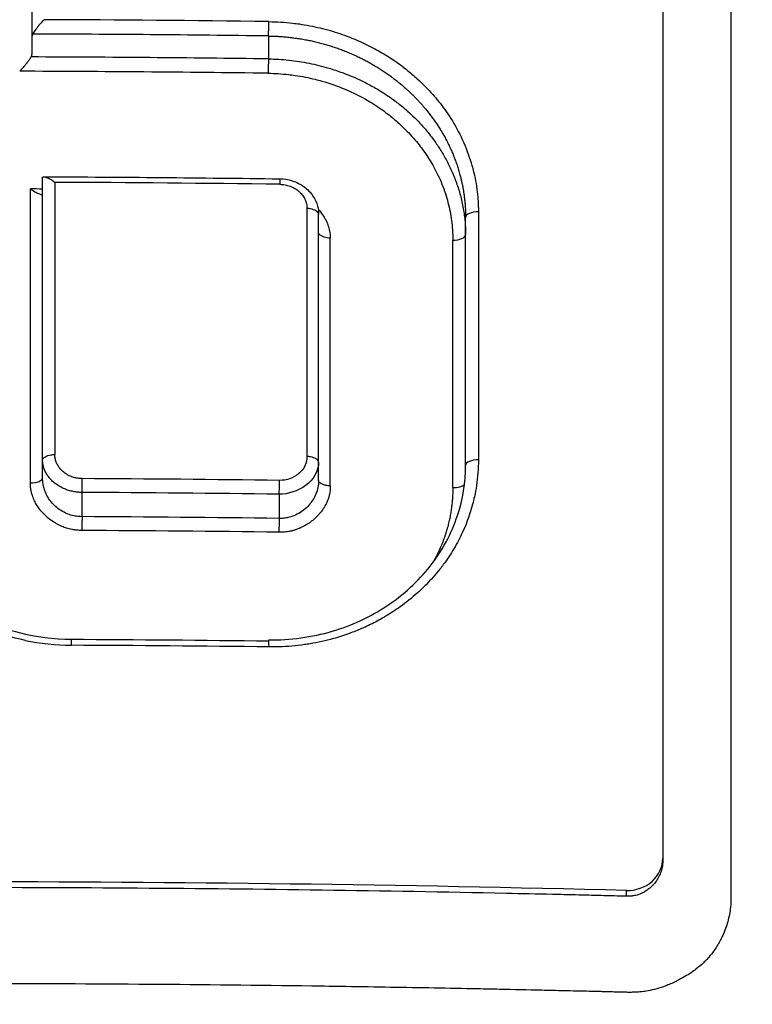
# Model space of a CAD drawing. Header units: millimetres. Extents: x 0 to 4378, y 0 to 2376.
# Tile 617 of 656: x 2252 to 2258, y 1776 to 1784. Entities that reach past the tile are written whole.
import ezdxf

# ---------------------------------------------------------------- set-up
doc = ezdxf.new("R2010")
doc.units = ezdxf.units.MM
doc.header["$LTSCALE"] = 0.2

# ---------------------------------------------------------------- blocks, each defined once
blk = doc.blocks.new('A$C1d6742d2')
for p, q in [((5.8641, 1287.0597), (5.8641, 1277.1103)), ((0.6545, 1285.3494), (0.6545, 1283.9159)), ((0.6545, 1283.9159), (0.6545, 1283.7698)), ((2.6082, 1283.9213), (2.6082, 1283.7321)), ((0.7431, 1280.2765), (0.7431, 1282.7534)), ((3.0223, 1280.2522), (3.0223, 1282.4522)), ((4.2361, 1280.3798), (4.2361, 1282.4235)), ((3.0223, 1282.2979), (3.0223, 1282.2979)), ((4.2361, 1280.3798), (4.2361, 1280.3797)), ((1.0687, 1279.9551), (1.0687, 1280.155)), ((2.6968, 1280.1403), (2.6968, 1279.9404)), ((5.5641, 1276.8231), (5.5641, 1276.8706))]:
    blk.add_line(p, q)
for centre, major_axis, ratio, start_param, end_param in [((-0.0088, 1256.4674), (74.1038, 0.0001), 0.372312, 1.535446, 1.560481), ((2.6068, 1283.992), (-0.0013, -0.1), 0.032768, 0.785866, 2.071688), ((0.7615, 1283.9379), (-0.1056, -0.032), 0.534845, 5.774669, 6.112165), ((-0.0079, 1256.2933), (74.0543, 0), 0.373311, 1.535463, 1.561766), ((0.5506, 1283.7475), (-0.1024, -0.0328), 0.539328, 2.617605, 2.960105), ((-0.0074, 1256.104), (74.0003, 0.0001), 0.373584, 1.535443, 1.561938), ((2.6095, 1283.6614), (-0.0013, -0.1), 0.032736, 3.927458, 5.210002), ((-0.0066, 1255.929), (73.9544, 0), 0.374581, 1.535461, 1.563219), ((-0.0076, 1254.5718), (75.7133, 0.0002), 0.371713, 1.535003, 1.559544), ((0.8515, 1244.9722), (-0.0023, 81.489), 0.000086, 1.089253, 1.120097), ((0.6365, 1244.9656), (0.0019, 81.1094), 0.000068, 5.162219, 5.195712), ((-0.0063, 1254.4647), (75.1492, -0.0001), 0.375192, 1.560824, 1.562166), ((2.9457, 1245.0696), (0.0058, -81.126), 0.000235, 4.232855, 4.26109), ((4.3361, 1282.4235), (-0.1, 0), 0.46206, 4.655751, 6.283185), ((4.3629, 1245.1523), (0.0055, -80.7617), 0.000261, 4.232064, 4.260427), ((4.1361, 1282.2832), (0.1, 0), 0.461303, 4.658209, 6.283185), ((3.0981, 1245.0835), (-0.0059, -80.6733), 0.000244, 2.021281, 2.049611), ((4.1093, 1245.1428), (-0.0057, -80.4119), 0.000263, 2.021837, 2.050262), ((4.3361, 1280.3798), (-0.1, 0), 0.436724, 4.657047, 6.283185), ((0.6431, 1280.2765), (0.1, 0), 0.434803, 4.704098, 6.283185), ((1.0687, 1280.2175), (0.0005, 0.0787), 0.008619, 3.794049, 5.426652), ((-0.0056, 1251.1238), (78.2616, 0.0001), 0.372443, 1.536233, 1.557058), ((2.6968, 1280.2039), (-0.0012, -0.0789), 0.021575, 0.634828, 2.264639), ((4.1361, 1280.238), (-0.1, 0), 0.4359, 1.517876, 2.695), ((-0.0056, 1250.9592), (-78.2391, 0), 0.373196, 4.677843, 4.698658), ((1.0687, 1279.8914), (-0.0005, -0.0789), 0.008576, 3.771827, 5.397794), ((-0.0053, 1250.7571), (-78.1375, -0.0001), 0.37371, 4.677801, 4.698644), ((-0.0053, 1250.5937), (-78.1146, -0.0001), 0.374455, 4.677817, 4.69865), ((1.3073, 1280.8846), (-1.5734, -1.4701), 0.853044, 0.537943, 0.735368), ((-0.0037, 1249.332), (-79.4616, -0.0001), 0.372056, 4.679455, 4.699986), ((2.6094, 1278.8386), (0.0012, 0.1), 0.030545, 6.283183, 6.379077), ((2.6094, 1278.8386), (0.0012, 0.1), 0.030545, 5.142209, 6.283183), ((5.5641, 1277.1461), (-0.2969, 0.0473), 0.914365, 1.715369, 3.286166)]:
    blk.add_ellipse(centre, major_axis=major_axis, ratio=ratio, start_param=start_param, end_param=end_param)
for points, knots in [([(3.0676, 1298.4033), (4.4387, 1298.2474), (5.8085, 1297.9912), (8.4702, 1297.3241), (9.7827, 1296.9114), (13.6436, 1295.4279), (16.0805, 1294.136), (19.809, 1291.5328), (21.2015, 1290.3803), (22.6561, 1288.9587), (22.8205, 1288.7946), (24.2406, 1287.3459), (25.3846, 1285.9654), (27.1646, 1283.4047), (27.8554, 1282.2652), (28.9278, 1280.2102), (29.343, 1279.3132), (30.2659, 1277.0436), (30.7224, 1275.648), (31.1657, 1273.8764), (31.2476, 1273.5228), (31.4377, 1272.6302), (31.5366, 1272.0919), (31.7033, 1271.0577), (31.7794, 1270.5138), (31.8395, 1269.9757)], [0.000007, 0.000007, 0.000007, 0.000007, 0.414147, 0.414147, 0.825596, 0.825596, 1.635283, 1.635283, 2.172697, 2.172697, 2.241989, 2.241989, 2.778153, 2.778153, 3.175709, 3.175709, 3.471349, 3.471349, 3.90974, 3.90974, 4.0185, 4.0185, 4.183321, 4.183321, 4.345382, 4.345382, 4.345382, 4.345382]), ([(3.0676, 1295.6263), (3.6683, 1295.5622), (4.2645, 1295.4798), (5.4527, 1295.2776), (6.0434, 1295.1582), (7.8025, 1294.745), (8.9555, 1294.3968), (10.4009, 1293.8614), (10.7198, 1293.7368), (11.3987, 1293.4575), (11.7573, 1293.3013), (14.9563, 1291.83), (17.5555, 1290.0723), (20.0861, 1287.6572), (20.3724, 1287.3714), (20.8056, 1286.9191), (20.9514, 1286.7635), (21.3863, 1286.2885), (21.6674, 1285.9653), (22.0779, 1285.4706), (22.2135, 1285.3031), (22.6156, 1284.7944), (22.8754, 1284.4491), (23.3797, 1283.7433), (23.6234, 1283.384), (24.3338, 1282.279), (24.7719, 1281.5167), (25.5661, 1279.9596), (25.9226, 1279.1651), (26.3899, 1277.9657), (26.5321, 1277.5726), (26.9431, 1276.3454), (27.1799, 1275.4987), (27.5607, 1273.803), (27.7053, 1272.9587), (28.2103, 1268.7278), (27.9319, 1265.2748), (26.6844, 1260.9575), (26.325, 1259.9529), (25.2759, 1257.5022), (24.5094, 1256.0826), (23.1725, 1254.0682), (22.6959, 1253.4162), (21.6842, 1252.1561), (21.1468, 1251.5448), (20.5833, 1250.9616)], [0.000007, 0.000007, 0.000007, 0.000007, 0.181296, 0.181296, 0.36259, 0.36259, 0.725449, 0.725449, 0.829256, 0.829256, 0.94777, 0.94777, 1.897123, 1.897123, 2.023549, 2.023549, 2.087146, 2.087146, 2.219428, 2.219428, 2.286205, 2.286205, 2.420452, 2.420452, 2.555207, 2.555207, 2.82874, 2.82874, 3.100813, 3.100813, 3.232046, 3.232046, 3.509604, 3.509604, 3.78222, 3.78222, 4.864201, 4.864201, 5.199734, 5.199734, 5.702448, 5.702448, 5.953638, 5.953638, 6.20439, 6.20439, 6.20439, 6.20439]), ([(20.2547, 1251.2655), (21.0104, 1252.1125), (22.1924, 1253.5474), (24.1886, 1256.9843), (24.9002, 1258.5672), (26.5903, 1263.6897), (26.8306, 1267.0605), (26.4223, 1271.6089), (26.1116, 1273.2132), (25.4006, 1275.5656), (25.1244, 1276.3367), (23.5524, 1280.1159), (21.6857, 1282.8787), (17.0097, 1287.5415), (14.2528, 1289.4204), (9.8987, 1291.3593), (8.5437, 1291.842), (6.0427, 1292.5259), (4.9142, 1292.7621), (2.9683, 1293.0494), (2.1499, 1293.1348), (0.8961, 1293.2056), (0.4546, 1293.2188), (0.0094, 1293.2189)], [-5.832325, -5.832325, -5.832325, -5.832325, -5.274421, -5.274421, -4.846437, -4.846437, -3.928454, -3.928454, -3.418934, -3.418934, -3.165574, -3.165574, -2.150485, -2.150485, -1.152487, -1.152487, -0.72343, -0.72343, -0.378701, -0.378701, -0.13356, -0.13356, -0.000001, -0.000001, -0.000001, -0.000001]), ([(6.4257, 1286.7819), (6.4263, 1286.7722), (6.4266, 1286.7632), (6.427, 1286.7502), (6.4271, 1286.7456), (6.4272, 1286.7349), (6.4273, 1286.7273), (6.4272, 1286.7107), (6.4271, 1286.7017), (6.4269, 1286.682), (6.4268, 1286.6712), (6.4268, 1286.6534), (6.4268, 1286.6468), (6.427, 1286.6192), (6.4271, 1286.5972), (6.4272, 1286.5459), (6.4271, 1286.5164), (6.427, 1286.4782), (6.427, 1286.4681), (6.427, 1286.4549), (6.427, 1286.4515), (6.4271, 1286.3762), (6.4271, 1286.3021), (6.4271, 1286.2041), (6.4271, 1286.179), (6.4271, 1286.1344), (6.4271, 1286.1143), (6.4271, 1286.0174), (6.4271, 1285.9381), (6.4271, 1285.7793), (6.4271, 1285.6997), (6.4271, 1285.6041), (6.4271, 1285.584), (6.4271, 1285.2983), (6.4271, 1285.0235), (6.4272, 1284.7021), (6.4272, 1284.6641), (6.4272, 1284.5578), (6.4272, 1284.4892), (6.4272, 1284.2211), (6.4272, 1284.0179), (6.4272, 1283.7429), (6.4272, 1283.6711), (6.4272, 1283.5235), (6.4271, 1283.4478), (6.4271, 1283.3037), (6.4271, 1283.2354), (6.4271, 1283.0845), (6.4271, 1282.993), (6.4272, 1282.7485), (6.4272, 1282.5939), (6.4272, 1282.2764), (6.4272, 1282.1132), (6.4273, 1281.845), (6.4273, 1281.7416), (6.4273, 1281.4744), (6.4273, 1281.309), (6.4273, 1281.0507), (6.4273, 1280.9594), (6.4273, 1280.7084), (6.4273, 1280.547), (6.4273, 1280.3708), (6.4273, 1280.3579), (6.4273, 1280.1418), (6.4273, 1279.9355), (6.4273, 1279.6799), (6.4273, 1279.6338), (6.4273, 1279.408), (6.4272, 1279.2261), (6.4272, 1278.9996), (6.4272, 1278.9575), (6.4272, 1278.8372), (6.4272, 1278.7552), (6.4272, 1278.5888), (6.4272, 1278.5043), (6.4272, 1278.3524), (6.4272, 1278.2842), (6.4272, 1278.0591), (6.4272, 1277.8938), (6.4272, 1277.5627), (6.4272, 1277.397), (6.4272, 1277.1762), (6.4272, 1277.1208), (6.4272, 1277.0275), (6.4272, 1276.9895), (6.4272, 1276.9343), (6.4272, 1276.917), (6.4272, 1276.8721), (6.4272, 1276.8445), (6.4274, 1276.7892), (6.4262, 1276.7616), (6.4192, 1276.6933), (6.4117, 1276.6528), (6.3904, 1276.5747), (6.3768, 1276.5369), (6.3544, 1276.4876), (6.3484, 1276.4753), (6.3347, 1276.4491), (6.3269, 1276.4353), (6.3188, 1276.4219)], [0.1547889, 0.1547889, 0.1547889, 0.1547889, 0.1556926, 0.1556926, 0.15625, 0.15625, 0.1571294, 0.1571294, 0.157985, 0.157985, 0.1588842, 0.1588842, 0.1593979, 0.1593979, 0.1609748, 0.1609748, 0.16303, 0.16303, 0.1637965, 0.1637965, 0.1640625, 0.1640625, 0.1698619, 0.1698619, 0.171875, 0.171875, 0.1734917, 0.1734917, 0.17959, 0.17959, 0.1858108, 0.1858108, 0.1875, 0.1875, 0.2102807, 0.2102807, 0.213324, 0.213324, 0.21875, 0.21875, 0.234375, 0.234375, 0.2394535, 0.2394535, 0.2447268, 0.2447268, 0.25, 0.25, 0.2579257, 0.2579257, 0.271009, 0.271009, 0.2844034, 0.2844034, 0.2926672, 0.2926672, 0.3055371, 0.3055371, 0.3125, 0.3125, 0.3245564, 0.3245564, 0.3255033, 0.3255033, 0.3404729, 0.3404729, 0.34375, 0.34375, 0.3564771, 0.3564771, 0.359375, 0.359375, 0.3647332, 0.3647332, 0.3702121, 0.3702121, 0.375, 0.375, 0.3873006, 0.3873006, 0.3994031, 0.3994031, 0.40346, 0.40346, 0.40625, 0.40625, 0.4075224, 0.4075224, 0.409563, 0.409563, 0.4116065, 0.4116065, 0.4146444, 0.4146444, 0.4175924, 0.4175924, 0.4185939, 0.4185939, 0.4197379, 0.4197379, 0.4197379, 0.4197379]), ([(0.7556, 1284.0557), (0.7536, 1284.0538), (0.7517, 1284.0519), (0.7373, 1284.0378), (0.7247, 1284.0239), (0.7021, 1283.9968), (0.6913, 1283.9829), (0.6776, 1283.9637), (0.6734, 1283.9576), (0.6664, 1283.9468), (0.6634, 1283.9419), (0.6609, 1283.9374)], [-0.01576427, -0.01576427, -0.01576427, -0.01576427, -0.0149023, -0.0149023, -0.00948324, -0.00948324, -0.00441114, -0.00441114, -0.00209553, -0.00209553, -0.00007684, -0.00007684, -0.00007684, -0.00007684]), ([(2.6103, 1284.04), (2.6769, 1284.0391), (2.7435, 1284.0349), (2.8276, 1284.0252), (2.8456, 1284.0229), (2.8922, 1284.0162), (2.9207, 1284.0115), (3.0062, 1283.9952), (3.0628, 1283.9817), (3.1714, 1283.9503), (3.2235, 1283.9327), (3.3363, 1283.8893), (3.3965, 1283.8625), (3.4957, 1283.8117), (3.5357, 1283.7892), (3.5795, 1283.7623), (3.5844, 1283.7593), (3.6444, 1283.7217), (3.6973, 1283.6842), (3.7631, 1283.6319), (3.7784, 1283.6193), (3.8081, 1283.5941), (3.8225, 1283.5814), (3.8761, 1283.5326), (3.9136, 1283.4951), (3.9857, 1283.416), (4.0201, 1283.3742), (4.0686, 1283.3085), (4.0846, 1283.2857), (4.1367, 1283.2065), (4.1695, 1283.1485), (4.2027, 1283.0799), (4.207, 1283.0707), (4.2392, 1283.0006), (4.2629, 1282.9382), (4.2867, 1282.8594), (4.2911, 1282.8439), (4.3003, 1282.8092), (4.305, 1282.79), (4.3223, 1282.7113), (4.3314, 1282.6512), (4.34, 1282.5505), (4.3417, 1282.51), (4.3417, 1282.4696)], [0, 0, 0, 0, 0.073254, 0.073254, 0.093194, 0.093194, 0.125, 0.125, 0.189042, 0.189042, 0.25, 0.25, 0.323419, 0.323419, 0.375001, 0.375001, 0.38152, 0.38152, 0.455164, 0.455164, 0.477845, 0.477845, 0.5, 0.5, 0.56152, 0.56152, 0.625001, 0.625001, 0.658058, 0.658058, 0.737761, 0.737761, 0.75, 0.75, 0.831034, 0.831034, 0.850773, 0.850773, 0.875, 0.875, 0.949878, 0.949878, 1, 1, 1, 1]), ([(0.6481, 1283.7482), (0.6443, 1283.7414), (0.639, 1283.7336), (0.6325, 1283.7248), (0.6279, 1283.7186), (0.6229, 1283.7121), (0.6178, 1283.7055), (0.6142, 1283.701), (0.6105, 1283.6964), (0.6068, 1283.6919), (0.6008, 1283.6846), (0.5946, 1283.6772), (0.5884, 1283.6699), (0.579, 1283.6588), (0.5696, 1283.6479), (0.5604, 1283.6375), (0.5581, 1283.635), (0.5559, 1283.6326), (0.5537, 1283.6302)], [-0.01517213, -0.01517213, -0.01517213, -0.01517213, -0.0115598, -0.0115598, -0.0115598, -0.00901134, -0.00901134, -0.00901134, -0.00723726, -0.00723726, -0.00723726, -0.00437063, -0.00437063, -0.00437063, 0, 0, 0, 0.00105534, 0.00105534, 0.00105534, 0.00105534]), ([(2.6082, 1283.7321), (2.6644, 1283.7314), (2.7206, 1283.728), (2.8328, 1283.7161), (2.8886, 1283.7075), (2.9984, 1283.6855), (3.0523, 1283.6721), (3.1435, 1283.645), (3.1811, 1283.6326), (3.2832, 1283.595), (3.3467, 1283.5675), (3.4406, 1283.52), (3.4724, 1283.5027), (3.5167, 1283.4768), (3.5306, 1283.4684), (3.5587, 1283.4508), (3.5727, 1283.4417), (3.6007, 1283.4231), (3.6145, 1283.4135), (3.6421, 1283.3938), (3.6558, 1283.3837), (3.6823, 1283.3635), (3.6951, 1283.3535), (3.7205, 1283.3328), (3.7328, 1283.3224), (3.7487, 1283.3087), (3.7538, 1283.3042), (3.7585, 1283.3), (3.7589, 1283.2996), (3.7772, 1283.2833), (3.796, 1283.2658), (3.8345, 1283.2278), (3.8541, 1283.2074), (3.8936, 1283.1637), (3.9134, 1283.1406), (3.9521, 1283.092), (3.971, 1283.0668), (4.0078, 1283.0139), (4.0257, 1282.9864), (4.0602, 1282.9289), (4.0767, 1282.8991), (4.1079, 1282.8373), (4.1227, 1282.8055), (4.1499, 1282.7398), (4.1624, 1282.706), (4.1847, 1282.6372), (4.1945, 1282.6023), (4.2112, 1282.5308), (4.2182, 1282.4943), (4.2288, 1282.4203), (4.2326, 1282.3829), (4.2355, 1282.3243), (4.2361, 1282.3039), (4.2361, 1282.2832)], [0, 0, 0, 0, 0.0682669, 0.0682669, 0.1364061, 0.1364061, 0.2029005, 0.2029005, 0.25, 0.25, 0.3319787, 0.3319787, 0.375, 0.375, 0.3931201, 0.3931201, 0.4105948, 0.4105948, 0.4278919, 0.4278919, 0.4459188, 0.4459188, 0.4648012, 0.4648012, 0.4872356, 0.4872356, 0.4999993, 0.4999993, 0.5011981, 0.5011981, 0.5538546, 0.5538546, 0.6049551, 0.6049551, 0.6543357, 0.6543357, 0.7007447, 0.7007447, 0.7454038, 0.7454038, 0.7884112, 0.7884112, 0.8298861, 0.8298861, 0.8699511, 0.8699511, 0.9081398, 0.9081398, 0.945354, 0.945354, 0.9812254, 0.9812254, 1, 1, 1, 1]), ([(2.606, 1283.6137), (2.6617, 1283.6129), (2.7173, 1283.6095), (2.7727, 1283.6034), (2.791, 1283.6014), (2.8093, 1283.5991), (2.8275, 1283.5965), (2.8838, 1283.5885), (2.9397, 1283.5777), (2.9948, 1283.5641), (3.0134, 1283.5595), (3.0319, 1283.5546), (3.0502, 1283.5494), (3.1154, 1283.5309), (3.1792, 1283.5084), (3.2411, 1283.4823), (3.2494, 1283.4788), (3.2577, 1283.4753), (3.266, 1283.4716), (3.3277, 1283.4444), (3.3874, 1283.4135), (3.4446, 1283.3792), (3.4503, 1283.3758), (3.456, 1283.3723), (3.4616, 1283.3688), (3.5065, 1283.3411), (3.5498, 1283.3112), (3.5912, 1283.2795), (3.6078, 1283.2667), (3.6241, 1283.2537), (3.6401, 1283.2403), (3.6552, 1283.2277), (3.6701, 1283.2148), (3.6846, 1283.2017), (3.7039, 1283.1842), (3.7226, 1283.1664), (3.7408, 1283.1481), (3.7766, 1283.1122), (3.8103, 1283.0747), (3.8417, 1283.0357), (3.855, 1283.0192), (3.8679, 1283.0025), (3.8804, 1282.9854), (3.9297, 1282.9182), (3.9724, 1282.8471), (4.0077, 1282.7733), (4.0315, 1282.7236), (4.052, 1282.6728), (4.069, 1282.621), (4.085, 1282.5722), (4.098, 1282.5227), (4.1078, 1282.4727), (4.1175, 1282.4229), (4.1242, 1282.3726), (4.1277, 1282.3223), (4.1297, 1282.2939), (4.1307, 1282.2655), (4.1307, 1282.2371)], [0, 0, 0, 0, 0.0697063, 0.0697063, 0.0697063, 0.0927836, 0.0927836, 0.0927836, 0.1640828, 0.1640828, 0.1640828, 0.1881079, 0.1881079, 0.1881079, 0.2733552, 0.2733552, 0.2733552, 0.2847966, 0.2847966, 0.2847966, 0.3705017, 0.3705017, 0.3705017, 0.3790646, 0.3790646, 0.3790646, 0.4469887, 0.4469887, 0.4469887, 0.4742462, 0.4742462, 0.4742462, 0.4999992, 0.4999992, 0.4999992, 0.5341102, 0.5341102, 0.5341102, 0.6011074, 0.6011074, 0.6011074, 0.6295044, 0.6295044, 0.6295044, 0.7418147, 0.7418147, 0.7418147, 0.8174723, 0.8174723, 0.8174723, 0.8888293, 0.8888293, 0.8888293, 0.9599357, 0.9599357, 0.9599357, 1, 1, 1, 1]), ([(0.7431, 1282.7534), (0.7431, 1282.7546), (0.7434, 1282.7556), (0.7453, 1282.7587), (0.7485, 1282.7597), (0.7604, 1282.7595), (0.7712, 1282.7566), (0.7924, 1282.7475), (0.8017, 1282.7427), (0.8119, 1282.7366), (0.8125, 1282.7363), (0.8182, 1282.7327), (0.8232, 1282.7294), (0.8286, 1282.7256), (0.8292, 1282.7251), (0.8349, 1282.721), (0.8397, 1282.7173), (0.8442, 1282.7137)], [0, 0, 0, 0, 0.00105443, 0.00105443, 0.00390422, 0.00390422, 0.00841748, 0.00841748, 0.01149109, 0.01149109, 0.01167124, 0.01167124, 0.01332918, 0.01332918, 0.01356017, 0.01356017, 0.01536733, 0.01536733, 0.01536733, 0.01536733]), ([(2.6991, 1282.7433), (2.7346, 1282.7429), (2.7705, 1282.7369), (2.8393, 1282.7148), (2.873, 1282.6981), (2.9313, 1282.6556), (2.9564, 1282.6292), (2.993, 1282.5745), (3.0061, 1282.5459), (3.0194, 1282.4958), (3.0224, 1282.4744), (3.0223, 1282.4532)], [0, 0, 0, 0, 0.01064539, 0.01064539, 0.02174238, 0.02174238, 0.03262266, 0.03262266, 0.04239878, 0.04239878, 0.04929626, 0.04929626, 0.04929626, 0.04929626]), ([(2.6992, 1282.7433), (2.6992, 1282.7433), (2.6992, 1282.7433), (2.6999, 1282.7431), (2.7006, 1282.7374), (2.7014, 1282.7196), (2.7017, 1282.7096), (2.7017, 1282.6975)], [0.3897272, 0.3897272, 0.3897272, 0.3897272, 0.3927613, 0.3927613, 0.7428237, 0.7428237, 1, 1, 1, 1]), ([(2.7017, 1282.6975), (2.7164, 1282.6973), (2.731, 1282.6959), (2.7453, 1282.6932), (2.7596, 1282.6906), (2.7736, 1282.6867), (2.7871, 1282.6817), (2.801, 1282.6765), (2.8144, 1282.6701), (2.8269, 1282.6626), (2.8387, 1282.6555), (2.8498, 1282.6474), (2.8599, 1282.6385), (2.8661, 1282.6331), (2.8719, 1282.6273), (2.8773, 1282.6213), (2.8859, 1282.6118), (2.8935, 1282.6016), (2.9, 1282.5909), (2.9033, 1282.5854), (2.9063, 1282.5798), (2.909, 1282.5741), (2.9148, 1282.5618), (2.9192, 1282.5489), (2.9221, 1282.5358), (2.9248, 1282.5234), (2.9262, 1282.5109), (2.9262, 1282.4983)], [0, 0, 0, 0, 0.1253687, 0.1253687, 0.1253687, 0.25, 0.25, 0.25, 0.3788125, 0.3788125, 0.3788125, 0.5, 0.5, 0.5, 0.5739101, 0.5739101, 0.5739101, 0.6907226, 0.6907226, 0.6907226, 0.75, 0.75, 0.75, 0.8787061, 0.8787061, 0.8787061, 1, 1, 1, 1]), ([(0.6423, 1282.6591), (0.6425, 1282.6589), (0.643, 1282.6586), (0.6514, 1282.653), (0.6643, 1282.6449), (0.6898, 1282.6306), (0.6999, 1282.6255), (0.7198, 1282.6167), (0.7284, 1282.6138), (0.7371, 1282.6131), (0.7394, 1282.6134), (0.7423, 1282.6155), (0.7431, 1282.6171), (0.7431, 1282.6196)], [-0.00010774, -0.00010774, -0.00010774, -0.00010774, 0, 0, 0.0030585, 0.0030585, 0.00526375, 0.00526375, 0.00801663, 0.00801663, 0.00937609, 0.00937609, 0.01063146, 0.01063146, 0.01063146, 0.01063146]), ([(3.0223, 1282.4522), (3.0223, 1282.461), (3.0138, 1282.4702), (2.9887, 1282.4851), (2.9729, 1282.4911), (2.9463, 1282.4968), (2.9361, 1282.4981), (2.9262, 1282.4983)], [0, 0, 0, 0, 0.412348, 0.412348, 0.784046, 0.784046, 1, 1, 1, 1]), ([(3.0192, 1282.4917), (3.0324, 1282.4771), (3.0445, 1282.4618), (3.066, 1282.4303), (3.0755, 1282.4142), (3.0915, 1282.3818), (3.098, 1282.3656), (3.1084, 1282.3324), (3.1123, 1282.3154), (3.1171, 1282.2828), (3.1182, 1282.2673), (3.1182, 1282.2518)], [0.5649777, 0.5649777, 0.5649777, 0.5649777, 0.6587967, 0.6587967, 0.7500002, 0.7500002, 0.8357922, 0.8357922, 0.9223006, 0.9223006, 1, 1, 1, 1]), ([(3.1182, 1282.2518), (3.1015, 1282.2522), (3.0843, 1282.2556), (3.0511, 1282.2669), (3.036, 1282.2755), (3.0244, 1282.2891), (3.0223, 1282.2935), (3.0223, 1282.2979)], [0, 0, 0, 0, 0.3623552, 0.3623552, 0.7952373, 0.7952373, 0.9998772, 0.9998772, 0.9998772, 0.9998772]), ([(-0.648, 1280.4252), (-0.648, 1280.2703), (-0.6194, 1280.1136), (-0.5103, 1279.813), (-0.4264, 1279.6658), (-0.2109, 1279.4045), (-0.0749, 1279.288), (0.221, 1279.1095), (0.3825, 1279.0423), (0.6893, 1278.9638), (0.8357, 1278.9445), (0.9808, 1278.9438)], [0, 0, 0, 0, 0.0519129, 0.0519129, 0.1058774, 0.1058774, 0.1607479, 0.1607479, 0.2128245, 0.2128245, 0.2563612, 0.2563612, 0.2563612, 0.2563612]), ([(0.7431, 1280.4248), (0.7431, 1280.4332), (0.7519, 1280.442), (0.778, 1280.4561), (0.7942, 1280.4617), (0.8222, 1280.4672), (0.8334, 1280.4684), (0.8442, 1280.4684)], [0, 0, 0, 0, 0.405959, 0.405959, 0.77162, 0.77162, 1, 1, 1, 1]), ([(1.0687, 1280.155), (1.0561, 1280.155), (1.044, 1280.1557), (1.0321, 1280.1569), (1.0195, 1280.1581), (1.0073, 1280.1599), (0.9955, 1280.1623), (0.9829, 1280.1648), (0.9707, 1280.1678), (0.9589, 1280.1715), (0.9464, 1280.1753), (0.9344, 1280.1797), (0.9226, 1280.1846), (0.9104, 1280.1898), (0.8987, 1280.1955), (0.8873, 1280.2019), (0.876, 1280.2083), (0.8652, 1280.2152), (0.8548, 1280.2227), (0.8491, 1280.2268), (0.8437, 1280.231), (0.8383, 1280.2354), (0.8341, 1280.2389), (0.83, 1280.2425), (0.826, 1280.2462), (0.8173, 1280.2542), (0.809, 1280.2628), (0.8013, 1280.2719), (0.794, 1280.2805), (0.7872, 1280.2897), (0.7809, 1280.2993), (0.7752, 1280.3082), (0.77, 1280.3175), (0.7653, 1280.3274), (0.7609, 1280.3367), (0.7569, 1280.3466), (0.7537, 1280.3568), (0.7506, 1280.3666), (0.7481, 1280.3768), (0.7463, 1280.3875), (0.7442, 1280.3993), (0.7431, 1280.4118), (0.7431, 1280.4248)], [0, 0, 0, 0, 0.072606, 0.072606, 0.072606, 0.149301, 0.149301, 0.149301, 0.230263, 0.230263, 0.230263, 0.315259, 0.315259, 0.315259, 0.40358, 0.40358, 0.40358, 0.490841, 0.490841, 0.490841, 0.537829, 0.537829, 0.537829, 0.574896, 0.574896, 0.574896, 0.654778, 0.654778, 0.654778, 0.730359, 0.730359, 0.730359, 0.799784, 0.799784, 0.799784, 0.866209, 0.866209, 0.866209, 0.929409, 0.929409, 0.929409, 1, 1, 1, 1]), ([(1.0695, 1280.269), (1.0578, 1280.2691), (1.0462, 1280.2699), (1.0346, 1280.2716), (1.0233, 1280.2732), (1.0121, 1280.2755), (1.0012, 1280.2786), (0.9954, 1280.2803), (0.9897, 1280.2821), (0.9841, 1280.2842), (0.9692, 1280.2896), (0.955, 1280.2965), (0.9418, 1280.3046), (0.9309, 1280.3113), (0.9206, 1280.3188), (0.9111, 1280.3271), (0.8984, 1280.3383), (0.8871, 1280.3508), (0.8777, 1280.3643), (0.8715, 1280.373), (0.8662, 1280.3822), (0.8616, 1280.3917), (0.8572, 1280.4009), (0.8536, 1280.4104), (0.8509, 1280.4201), (0.8482, 1280.4296), (0.8463, 1280.4392), (0.8452, 1280.4489), (0.8445, 1280.4554), (0.8442, 1280.4619), (0.8442, 1280.4684)], [0, 0, 0, 0, 0.100078, 0.100078, 0.100078, 0.198297, 0.198297, 0.198297, 0.25, 0.25, 0.25, 0.387298, 0.387298, 0.387298, 0.5, 0.5, 0.5, 0.651754, 0.651754, 0.651754, 0.75, 0.75, 0.75, 0.845235, 0.845235, 0.845235, 0.9381, 0.9381, 0.9381, 1, 1, 1, 1]), ([(4.3416, 1280.4234), (4.3416, 1280.3527), (4.3364, 1280.282), (4.3213, 1280.1809), (4.3156, 1280.15), (4.3044, 1280.0984), (4.2993, 1280.0776), (4.2741, 1279.9831), (4.2484, 1279.9108), (4.215, 1279.8362), (4.213, 1279.8318), (4.1896, 1279.7807), (4.1657, 1279.7351), (4.1127, 1279.6454), (4.0835, 1279.6015), (4.0426, 1279.5466), (4.0331, 1279.5342), (3.9879, 1279.4773), (3.9497, 1279.4344), (3.9006, 1279.3848), (3.8919, 1279.3763), (3.8681, 1279.3533), (3.8527, 1279.3389), (3.7922, 1279.2848), (3.745, 1279.2469), (3.6569, 1279.1836), (3.6168, 1279.1574), (3.5655, 1279.1268), (3.5554, 1279.121), (3.5095, 1279.0949), (3.4727, 1279.0758), (3.4162, 1279.0489), (3.397, 1279.0402), (3.3443, 1279.0174), (3.3105, 1279.0039), (3.2329, 1278.9757), (3.1888, 1278.9615), (3.081, 1278.9312), (3.0165, 1278.9168), (2.9365, 1278.9034), (2.9216, 1278.9011), (2.8371, 1278.889), (2.7667, 1278.8831), (2.6684, 1278.8801), (2.6406, 1278.8799), (2.6127, 1278.8802)], [0, 0, 0, 0, 0.086535, 0.086535, 0.124961, 0.124961, 0.151074, 0.151074, 0.244171, 0.244171, 0.25, 0.25, 0.31207, 0.31207, 0.375, 0.375, 0.39351, 0.39351, 0.461179, 0.461179, 0.475398, 0.475398, 0.5, 0.5, 0.570047, 0.570047, 0.625, 0.625, 0.638241, 0.638241, 0.685239, 0.685239, 0.70908, 0.70908, 0.75, 0.75, 0.801734, 0.801734, 0.874941, 0.874941, 0.891604, 0.891604, 0.969373, 0.969373, 1, 1, 1, 1]), ([(2.9261, 1280.4514), (2.9261, 1280.4249), (2.9207, 1280.3984), (2.8973, 1280.3498), (2.8797, 1280.3284), (2.8374, 1280.2921), (2.8126, 1280.2771), (2.7578, 1280.258), (2.7284, 1280.254), (2.6989, 1280.2544)], [0, 0, 0, 0, 0.24981, 0.24981, 0.50014, 0.50014, 0.749753, 0.749753, 1, 1, 1, 1]), ([(3.0223, 1280.4078), (3.0223, 1280.4162), (3.0138, 1280.4249), (2.9887, 1280.439), (2.9729, 1280.4446), (2.9462, 1280.45), (2.9361, 1280.4512), (2.9261, 1280.4514)], [0, 0, 0, 0, 0.412215, 0.412215, 0.783787, 0.783787, 1, 1, 1, 1]), ([(2.6107, 1278.9386), (2.7876, 1278.9364), (2.9668, 1278.9605), (3.2956, 1279.0569), (3.4501, 1279.1286), (3.7231, 1279.3096), (3.8447, 1279.4213), (4.0424, 1279.6723), (4.1197, 1279.8152), (4.2135, 1280.0979), (4.2361, 1280.2393), (4.2361, 1280.3797)], [0, 0, 0, 0, 0.0531011, 0.0531011, 0.1044937, 0.1044937, 0.1561913, 0.1561913, 0.2088783, 0.2088783, 0.2563906, 0.2563906, 0.2563906, 0.2563906]), ([(1.0687, 1279.9551), (1.0534, 1279.9552), (1.0381, 1279.9564), (1.0231, 1279.9585), (1.0075, 1279.9608), (0.9921, 1279.9641), (0.9771, 1279.9685), (0.9665, 1279.9716), (0.9562, 1279.9752), (0.9461, 1279.9793), (0.9283, 1279.9865), (0.9112, 1279.9952), (0.895, 1280.0053), (0.8932, 1280.0064), (0.8915, 1280.0075), (0.8897, 1280.0087), (0.876, 1280.0176), (0.8629, 1280.0276), (0.8508, 1280.0384), (0.8474, 1280.0414), (0.8441, 1280.0445), (0.8408, 1280.0476), (0.828, 1280.06), (0.8162, 1280.0734), (0.8057, 1280.0876), (0.8039, 1280.09), (0.8022, 1280.0924), (0.8005, 1280.0948), (0.79, 1280.1098), (0.7808, 1280.1256), (0.7731, 1280.142), (0.7719, 1280.1447), (0.7706, 1280.1474), (0.7694, 1280.1501), (0.7627, 1280.1655), (0.7572, 1280.1815), (0.753, 1280.1977), (0.7522, 1280.2009), (0.7515, 1280.204), (0.7508, 1280.2072), (0.7465, 1280.226), (0.7441, 1280.2452), (0.7433, 1280.2644), (0.7432, 1280.2685), (0.7431, 1280.2725), (0.7431, 1280.2765)], [0, 0, 0, 0, 0.087547, 0.087547, 0.087547, 0.178036, 0.178036, 0.178036, 0.2413198, 0.2413198, 0.2413198, 0.3526885, 0.3526885, 0.3526885, 0.3647656, 0.3647656, 0.3647656, 0.4604403, 0.4604403, 0.4604403, 0.4869088, 0.4869088, 0.4869088, 0.5919113, 0.5919113, 0.5919113, 0.6096655, 0.6096655, 0.6096655, 0.718788, 0.718788, 0.718788, 0.7367009, 0.7367009, 0.7367009, 0.8385751, 0.8385751, 0.8385751, 0.8582341, 0.8582341, 0.8582341, 0.9755769, 0.9755769, 0.9755769, 1, 1, 1, 1]), ([(3.0223, 1280.2522), (3.0224, 1280.2333), (3.0203, 1280.2145), (3.0126, 1280.1769), (3.0066, 1280.1582), (2.9975, 1280.1365), (2.9959, 1280.1329), (2.9865, 1280.1128), (2.9773, 1280.0969), (2.9656, 1280.0799), (2.9642, 1280.0779), (2.9506, 1280.0592), (2.9369, 1280.0435), (2.9067, 1280.0149), (2.8902, 1280.002), (2.8553, 1279.9795), (2.8368, 1279.97), (2.8017, 1279.9561), (2.7854, 1279.9511), (2.7648, 1279.9466), (2.7609, 1279.9459), (2.7429, 1279.9426), (2.7285, 1279.9411), (2.7083, 1279.9403), (2.7025, 1279.9403), (2.6968, 1279.9404)], [0, 0, 0, 0, 0.1153916, 0.1153916, 0.2350719, 0.2350719, 0.2595321, 0.2595321, 0.3711149, 0.3711149, 0.3859234, 0.3859234, 0.5119346, 0.5119346, 0.6373843, 0.6373843, 0.7606928, 0.7606928, 0.8603355, 0.8603355, 0.883548, 0.883548, 0.9668233, 0.9668233, 1, 1, 1, 1]), ([(3.1183, 1280.2087), (3.1075, 1280.2089), (3.0964, 1280.2104), (3.0764, 1280.2147), (3.0673, 1280.2175), (3.0449, 1280.2263), (3.0334, 1280.2334), (3.0248, 1280.2437), (3.0232, 1280.2466), (3.0224, 1280.2504), (3.0223, 1280.2513), (3.0223, 1280.2522)], [0, 0, 0, 0, 0.2351958, 0.2351958, 0.4451295, 0.4451295, 0.8127781, 0.8127781, 0.9554518, 0.9554518, 1, 1, 1, 1]), ([(1.0678, 1279.8414), (1.0545, 1279.8415), (1.0413, 1279.842), (1.015, 1279.8444), (1.0018, 1279.8462), (0.9872, 1279.8489), (0.9857, 1279.8492), (0.9695, 1279.8524), (0.9549, 1279.8562), (0.9284, 1279.8647), (0.9164, 1279.8691), (0.8793, 1279.8846), (0.8552, 1279.8975), (0.8127, 1279.9249), (0.7941, 1279.9392), (0.7595, 1279.9699), (0.7435, 1279.9863), (0.7168, 1280.0186), (0.7055, 1280.0341), (0.6884, 1280.0617), (0.6819, 1280.0735), (0.6692, 1280.0995), (0.6633, 1280.1139), (0.6552, 1280.1381), (0.6525, 1280.1478), (0.6474, 1280.1706), (0.6453, 1280.1838), (0.6428, 1280.209), (0.6423, 1280.221), (0.6423, 1280.233)], [0, 0, 0, 0, 0.059213, 0.059213, 0.119852, 0.119852, 0.126998, 0.126998, 0.195328, 0.195328, 0.252712, 0.252712, 0.37726, 0.37726, 0.486304, 0.486304, 0.594562, 0.594562, 0.686073, 0.686073, 0.750906, 0.750906, 0.826348, 0.826348, 0.875453, 0.875453, 0.940958, 0.940958, 1, 1, 1, 1]), ([(3.1183, 1280.2087), (3.1184, 1280.196), (3.1177, 1280.1833), (3.115, 1280.1577), (3.1129, 1280.1449), (3.1081, 1280.1243), (3.106, 1280.1164), (3.0995, 1280.096), (3.0946, 1280.0834), (3.0833, 1280.0586), (3.0768, 1280.0464), (3.0646, 1280.026), (3.0592, 1280.0177), (3.047, 1280.0005), (3.0402, 1279.9917), (3.0267, 1279.9755), (3.0202, 1279.9682), (3.0097, 1279.9574), (3.0061, 1279.9538), (2.9953, 1279.9433), (2.9877, 1279.9364), (2.9722, 1279.9233), (2.9643, 1279.9171), (2.952, 1279.9081), (2.9482, 1279.9054), (2.9366, 1279.8974), (2.9284, 1279.8922), (2.9147, 1279.8841), (2.9096, 1279.8811), (2.8977, 1279.8747), (2.8908, 1279.8711), (2.8789, 1279.8654), (2.8742, 1279.8633), (2.8657, 1279.8596), (2.8621, 1279.8581), (2.8537, 1279.8547), (2.849, 1279.8529), (2.8409, 1279.8499), (2.8376, 1279.8488), (2.8269, 1279.8452), (2.8191, 1279.8428), (2.8073, 1279.8395), (2.8039, 1279.8387), (2.7926, 1279.8358), (2.7841, 1279.834), (2.7674, 1279.8311), (2.7593, 1279.83), (2.7368, 1279.8277), (2.7221, 1279.8268), (2.7029, 1279.8266), (2.6988, 1279.8266), (2.6947, 1279.8267)], [0, 0, 0, 0, 0.0955415, 0.0955415, 0.1917995, 0.1917995, 0.2504489, 0.2504489, 0.3457085, 0.3457085, 0.4379886, 0.4379886, 0.5009372, 0.5009372, 0.5684335, 0.5684335, 0.6239447, 0.6239447, 0.6511, 0.6511, 0.7034636, 0.7034636, 0.7503605, 0.7503605, 0.7710513, 0.7710513, 0.810572, 0.810572, 0.8327883, 0.8327883, 0.8598255, 0.8598255, 0.8762695, 0.8762695, 0.8881469, 0.8881469, 0.9023421, 0.9023421, 0.9115507, 0.9115507, 0.9308414, 0.9308414, 0.9381538, 0.9381538, 0.954731, 0.954731, 0.9690769, 0.9690769, 0.9934725, 0.9934725, 1, 1, 1, 1]), ([(0.5987, 1278.9344), (0.5253, 1278.95), (0.4531, 1278.9699), (0.3826, 1278.9938), (0.3735, 1278.9969), (0.3643, 1279.0001), (0.3552, 1279.0034), (0.3428, 1279.0078), (0.3304, 1279.0124), (0.318, 1279.0171), (0.2465, 1279.0443), (0.1769, 1279.0758), (0.11, 1279.1113), (0.0788, 1279.1278), (0.0483, 1279.1452), (0.0183, 1279.1634), (0.0149, 1279.1655), (0.0115, 1279.1676), (0.0081, 1279.1697), (-0.0305, 1279.1937), (-0.0681, 1279.2191), (-0.1044, 1279.2458), (-0.1443, 1279.2752), (-0.1828, 1279.3062), (-0.2197, 1279.3386), (-0.2277, 1279.3457), (-0.2358, 1279.3529), (-0.2437, 1279.3602), (-0.2803, 1279.3936), (-0.3153, 1279.4284), (-0.3485, 1279.4645), (-0.3818, 1279.5007), (-0.4133, 1279.5383), (-0.4428, 1279.5771), (-0.4482, 1279.5842), (-0.4536, 1279.5914), (-0.4588, 1279.5986), (-0.4887, 1279.6393), (-0.5163, 1279.6814), (-0.5417, 1279.7244)], [0.1417191, 0.1417191, 0.1417191, 0.1417191, 0.2245257, 0.2245257, 0.2245257, 0.2352819, 0.2352819, 0.2352819, 0.2500001, 0.2500001, 0.2500001, 0.3353253, 0.3353253, 0.3353253, 0.3750004, 0.3750004, 0.3750004, 0.3795212, 0.3795212, 0.3795212, 0.4310028, 0.4310028, 0.4310028, 0.4875887, 0.4875887, 0.4875887, 0.5000005, 0.5000005, 0.5000005, 0.5571926, 0.5571926, 0.5571926, 0.6144663, 0.6144663, 0.6144663, 0.6250007, 0.6250007, 0.6250007, 0.6844931, 0.6844931, 0.6844931, 0.6844931]), ([(0.9818, 1278.894), (0.9818, 1278.9009), (0.9817, 1278.9072), (0.9817, 1278.9191), (0.9816, 1278.9245), (0.9814, 1278.9337), (0.9813, 1278.9374), (0.9812, 1278.9404), (0.9812, 1278.9409), (0.9811, 1278.9429), (0.981, 1278.9437), (0.9809, 1278.9437)], [0, 0, 0, 0, 0.1392269, 0.1392269, 0.2922355, 0.2922355, 0.4565771, 0.4565771, 0.493318, 0.493318, 0.6248122, 0.6248122, 0.6248122, 0.6248122]), ([(5.8641, 1277.1103), (5.8639, 1277.1024), (5.8637, 1277.0944), (5.863, 1277.0865), (5.8625, 1277.0809), (5.8619, 1277.0754), (5.861, 1277.0699), (5.8586, 1277.0554), (5.855, 1277.0412), (5.8503, 1277.0272), (5.8457, 1277.0132), (5.8398, 1276.9995), (5.833, 1276.9861), (5.831, 1276.9822), (5.8289, 1276.9783), (5.8267, 1276.9745), (5.8215, 1276.9653), (5.8158, 1276.9563), (5.8096, 1276.9476), (5.8009, 1276.9352), (5.7912, 1276.9234), (5.7805, 1276.9123), (5.7791, 1276.9107), (5.7776, 1276.9092), (5.7762, 1276.9077), (5.7743, 1276.9059), (5.7724, 1276.904), (5.7705, 1276.9022), (5.7613, 1276.8934), (5.7515, 1276.8851), (5.7412, 1276.8774), (5.7327, 1276.8711), (5.7238, 1276.8652), (5.7145, 1276.8598), (5.7119, 1276.8582), (5.7092, 1276.8567), (5.7065, 1276.8553), (5.7001, 1276.8518), (5.6935, 1276.8485), (5.6868, 1276.8456), (5.6784, 1276.8419), (5.6698, 1276.8386), (5.661, 1276.8357), (5.6486, 1276.8317), (5.6358, 1276.8286), (5.6229, 1276.8264), (5.6212, 1276.8261), (5.6195, 1276.8259), (5.6177, 1276.8256), (5.6157, 1276.8253), (5.6137, 1276.8251), (5.6117, 1276.8248), (5.6096, 1276.8246), (5.6075, 1276.8244), (5.6054, 1276.8242), (5.5986, 1276.8236), (5.5917, 1276.8232), (5.5848, 1276.8231), (5.5801, 1276.823), (5.5753, 1276.823), (5.5705, 1276.8231), (5.5684, 1276.8231), (5.5663, 1276.8231), (5.5641, 1276.8232)], [0.0000016, 0.0000016, 0.0000016, 0.0000016, 0.0542643, 0.0542643, 0.0542643, 0.0923436, 0.0923436, 0.0923436, 0.1917061, 0.1917061, 0.1917061, 0.2910681, 0.2910681, 0.2910681, 0.3199471, 0.3199471, 0.3199471, 0.389772, 0.389772, 0.389772, 0.4886523, 0.4886523, 0.4886523, 0.5020529, 0.5020529, 0.5020529, 0.5188402, 0.5188402, 0.5188402, 0.600807, 0.600807, 0.600807, 0.6690281, 0.6690281, 0.6690281, 0.6885164, 0.6885164, 0.6885164, 0.7350636, 0.7350636, 0.7350636, 0.7934268, 0.7934268, 0.7934268, 0.8762817, 0.8762817, 0.8762817, 0.8872406, 0.8872406, 0.8872406, 0.9001423, 0.9001423, 0.9001423, 0.9132908, 0.9132908, 0.9132908, 0.9567016, 0.9567016, 0.9567016, 0.9866087, 0.9866087, 0.9866087, 1, 1, 1, 1]), ([(5.5641, 1276.8706), (3.7142, 1276.9179), (1.8626, 1276.9418), (-1.8498, 1276.942), (-3.7045, 1276.9181), (-5.5576, 1276.8708)], [0, 0, 0, 0, 0.4995825, 0.4995825, 0.9999999, 0.9999999, 0.9999999, 0.9999999]), ([(5.5641, 1276.8232), (5.5504, 1276.8235), (5.5367, 1276.8238), (5.523, 1276.8242), (5.5186, 1276.8243), (5.5141, 1276.8244), (5.5097, 1276.8245), (5.4508, 1276.826), (5.3919, 1276.8275), (5.333, 1276.8289), (5.3076, 1276.8295), (5.2823, 1276.8302), (5.2569, 1276.8308), (5.2189, 1276.8317), (5.1809, 1276.8326), (5.1429, 1276.8335), (5.0795, 1276.835), (5.0162, 1276.8365), (4.9528, 1276.8379), (4.826, 1276.8408), (4.6993, 1276.8436), (4.5725, 1276.8463), (4.0653, 1276.8569), (3.5579, 1276.8658), (3.0503, 1276.873), (2.5427, 1276.8801), (2.0349, 1276.8855), (1.5271, 1276.889), (1.0191, 1276.8926), (0.5111, 1276.8944), (0.003, 1276.8944)], [0.0000001, 0.0000001, 0.0000001, 0.0000001, 0.0037017, 0.0037017, 0.0037017, 0.0049034, 0.0049034, 0.0049034, 0.0208155, 0.0208155, 0.0208155, 0.0276625, 0.0276625, 0.0276625, 0.0379293, 0.0379293, 0.0379293, 0.0550431, 0.0550431, 0.0550431, 0.0892707, 0.0892707, 0.0892707, 0.226181, 0.226181, 0.226181, 0.3630914, 0.3630914, 0.3630914, 0.500027, 0.500027, 0.500027, 0.500027]), ([(6.3188, 1276.4219), (6.3083, 1276.4045), (6.3021, 1276.3952), (6.2932, 1276.3823), (6.2854, 1276.371), (6.2773, 1276.36), (6.2688, 1276.349), (6.2522, 1276.3276), (6.2338, 1276.3069), (6.2139, 1276.2872), (6.2096, 1276.283), (6.2053, 1276.2788), (6.2009, 1276.2747), (6.1812, 1276.256), (6.1601, 1276.2383), (6.138, 1276.2214), (6.1249, 1276.2114), (6.1114, 1276.2017), (6.0977, 1276.1924), (6.0812, 1276.1812), (6.0643, 1276.1704), (6.0471, 1276.1602), (6.0273, 1276.1484), (6.0071, 1276.1374), (5.9868, 1276.1271), (5.9781, 1276.1228), (5.9695, 1276.1186), (5.9608, 1276.1145)], [0.41974049, 0.41974049, 0.41974049, 0.41974049, 0.42088252, 0.42088252, 0.42088252, 0.421875, 0.421875, 0.421875, 0.42382898, 0.42382898, 0.42382898, 0.4242454, 0.4242454, 0.4242454, 0.42613164, 0.42613164, 0.42613164, 0.42725417, 0.42725417, 0.42725417, 0.42860278, 0.42860278, 0.42860278, 0.43015815, 0.43015815, 0.43015815, 0.43081645, 0.43081645, 0.43081645, 0.43081645]), ([(5.9608, 1276.1145), (5.9458, 1276.1075), (5.9308, 1276.1009), (5.9102, 1276.0924), (5.9046, 1276.0901), (5.8893, 1276.0841), (5.8795, 1276.0804), (5.8448, 1276.068), (5.82, 1276.0604), (5.772, 1276.0479), (5.7486, 1276.0431), (5.7191, 1276.0385), (5.7122, 1276.0375), (5.6977, 1276.0358), (5.6884, 1276.0347), (5.6773, 1276.0337), (5.6765, 1276.0336), (5.6676, 1276.0328), (5.659, 1276.0322), (5.6406, 1276.0311), (5.6308, 1276.0307), (5.6086, 1276.0301), (5.5962, 1276.0301), (5.5729, 1276.0301), (5.5622, 1276.0303), (5.5456, 1276.0306), (5.5393, 1276.0308), (5.5285, 1276.031), (5.5202, 1276.0312), (5.5021, 1276.0317), (5.4931, 1276.0319), (5.48, 1276.0323), (5.4769, 1276.0324), (5.4734, 1276.0325), (5.473, 1276.0325), (5.4603, 1276.0328), (5.4399, 1276.0334), (5.3937, 1276.0347), (5.3682, 1276.0354), (5.3536, 1276.0358), (5.3341, 1276.0362), (5.295, 1276.0372), (5.2838, 1276.0374), (5.2663, 1276.0378), (5.2609, 1276.0379), (5.2305, 1276.0386), (5.194, 1276.0395), (5.1165, 1276.0413), (5.0753, 1276.0422), (5.0355, 1276.0431), (5.0282, 1276.0433), (4.9693, 1276.0447), (4.9178, 1276.0458), (4.7488, 1276.0497), (4.6332, 1276.0522), (4.4572, 1276.0558), (4.3972, 1276.0571), (4.0958, 1276.0631), (3.8563, 1276.0675), (3.4935, 1276.0735), (3.3702, 1276.0755), (3.1533, 1276.0787), (3.0598, 1276.0801), (2.5187, 1276.0875), (2.0718, 1276.0922), (1.1568, 1276.099), (0.6887, 1276.1009), (0.1486, 1276.1015), (0.0761, 1276.1015), (-0.2025, 1276.1015), (-0.4102, 1276.1013), (-0.8264, 1276.1001), (-1.0349, 1276.0992), (-1.3682, 1276.0973), (-1.4939, 1276.0965), (-1.8286, 1276.094), (-2.0359, 1276.0922), (-2.3337, 1276.0891), (-2.4279, 1276.0881), (-2.7568, 1276.0843), (-2.9966, 1276.081), (-3.4418, 1276.0742), (-3.646, 1276.0708), (-4.0812, 1276.063), (-4.3128, 1276.0585), (-4.6511, 1276.0515), (-4.7554, 1276.0493), (-4.8742, 1276.0467), (-4.8881, 1276.0464), (-4.9616, 1276.0448), (-5.0213, 1276.0435), (-5.1111, 1276.0414), (-5.1301, 1276.041), (-5.1741, 1276.04), (-5.197, 1276.0395), (-5.2407, 1276.0385), (-5.2506, 1276.0382), (-5.2627, 1276.038), (-5.2638, 1276.0379), (-5.2924, 1276.0373), (-5.3181, 1276.0366), (-5.3692, 1276.0353), (-5.3941, 1276.0347), (-5.4349, 1276.0338), (-5.4516, 1276.0335), (-5.479, 1276.0331), (-5.4901, 1276.0328), (-5.5015, 1276.0326), (-5.5025, 1276.0326), (-5.5139, 1276.0323), (-5.5221, 1276.0321), (-5.5395, 1276.0317), (-5.5467, 1276.0315), (-5.5542, 1276.0314), (-5.555, 1276.0313), (-5.5607, 1276.0312), (-5.5654, 1276.0311), (-5.5752, 1276.031), (-5.5799, 1276.0309), (-5.5906, 1276.0307), (-5.5966, 1276.0306), (-5.6215, 1276.0303), (-5.64, 1276.0308), (-5.6625, 1276.0325), (-5.666, 1276.0328), (-5.6742, 1276.0336), (-5.6788, 1276.034), (-5.7037, 1276.0367), (-5.7242, 1276.0396), (-5.7651, 1276.0468), (-5.7853, 1276.0511), (-5.8255, 1276.0612), (-5.8455, 1276.067), (-5.8844, 1276.0798), (-5.9033, 1276.0868), (-5.9255, 1276.0958), (-5.9294, 1276.0973), (-5.9332, 1276.099)], [0.4308165, 0.4308165, 0.4308165, 0.4308165, 0.4319529, 0.4319529, 0.4323771, 0.4323771, 0.4331191, 0.4331191, 0.4350247, 0.4350247, 0.436912, 0.436912, 0.4375, 0.4375, 0.4381682, 0.4381682, 0.438221, 0.438221, 0.4387409, 0.4387409, 0.4392978, 0.4392978, 0.4400193, 0.4400193, 0.4407618, 0.4407618, 0.4414062, 0.4414062, 0.4423686, 0.4423686, 0.4431151, 0.4431151, 0.443331, 0.443331, 0.4433594, 0.4433594, 0.4441985, 0.4441985, 0.4453125, 0.4453125, 0.4479274, 0.4479274, 0.4488405, 0.4488405, 0.4492187, 0.4492187, 0.4509218, 0.4509218, 0.4526843, 0.4526843, 0.453125, 0.453125, 0.4566024, 0.4566024, 0.4646253, 0.4646253, 0.46875, 0.46875, 0.4851605, 0.4851605, 0.4936128, 0.4936128, 0.5, 0.5, 0.5305013, 0.5305013, 0.5625, 0.5625, 0.5674377, 0.5674377, 0.5813991, 0.5813991, 0.5953856, 0.5953856, 0.6039167, 0.6039167, 0.6182676, 0.6182676, 0.625, 0.625, 0.6420973, 0.6420973, 0.65625, 0.65625, 0.671875, 0.671875, 0.6787717, 0.6787717, 0.6796875, 0.6796875, 0.6835937, 0.6835937, 0.6855469, 0.6855469, 0.6870922, 0.6870922, 0.6875, 0.6875, 0.6875436, 0.6875436, 0.6885743, 0.6885743, 0.6897281, 0.6897281, 0.6906377, 0.6906377, 0.691338, 0.691338, 0.6914062, 0.6914062, 0.6921197, 0.6921197, 0.6932165, 0.6932165, 0.6933594, 0.6933594, 0.6941767, 0.6941767, 0.6947694, 0.6947694, 0.6953125, 0.6953125, 0.6966803, 0.6966803, 0.6969329, 0.6969329, 0.6972656, 0.6972656, 0.6986933, 0.6986933, 0.7000829, 0.7000829, 0.7014726, 0.7014726, 0.702837, 0.702837, 0.703125, 0.703125, 0.703125, 0.703125])]:
    blk.add_open_spline(points, degree=3, knots=knots)
for points, weights, knots in [([(2.6082, 1283.9213), (2.6881, 1283.9201), (2.8503, 1283.9071), (3.1701, 1283.8373), (3.4696, 1283.7013), (3.7179, 1283.5163), (3.8793, 1283.3577), (4.062, 1283.1191), (4.2026, 1282.801), (4.2361, 1282.538), (4.2361, 1282.4235)], [1.00000000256, 1.00000000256, 1.00000000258, 1.00000000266, 1.00000000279, 1.00000000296, 1.0000000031, 1.00000000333, 1.00000000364, 1.0000000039, 1.00000000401], [0, 0, 0, 0, 0.093193, 0.189042, 0.381519, 0.477845, 0.561519, 0.658057, 0.850773, 1, 1, 1, 1]), ([(4.1308, 1280.1945), (4.131, 1280.0255), (4.0961, 1279.857), (4.0106, 1279.659), (3.9904, 1279.6184), (3.968, 1279.5789)], [1, 0.999999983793, 0.999999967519, 0.999999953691, 0.999999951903, 0.999999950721], [0, 0, 0, 0, 0.2346353, 0.2346353, 0.2966355, 0.2966355, 0.2966355, 0.2966355])]:
    blk.add_rational_spline(points, weights, degree=3, knots=knots)
for points in [[(0.7528, 1282.7596), (1.4017, 1282.7572), (2.0506, 1282.7516), (2.6991, 1282.743)], [(3.0223, 1282.4532), (3.0223, 1282.4529), (3.0223, 1282.4525), (3.0223, 1282.4522)], [(3.0223, 1280.4078), (3.0223, 1280.2443), (2.845, 1280.1394), (2.6968, 1280.1403)], [(2.6968, 1279.9404), (2.6956, 1279.9129), (2.6946, 1279.8616), (2.6947, 1279.8267)], [(0.9809, 1278.9437), (0.9809, 1278.9437), (0.9809, 1278.9437), (0.9808, 1278.9437)], [(0.9809, 1278.9437), (1.5241, 1278.9412), (2.0673, 1278.9366), (2.6103, 1278.9299)]]:
    blk.add_open_spline(points, degree=3)

msp = doc.modelspace()

# ---------------------------------------------------------------- block references
msp.add_blockref('A$C1d6742d2', (2251.163, 499.9149))

doc.saveas('drawing.dxf')
